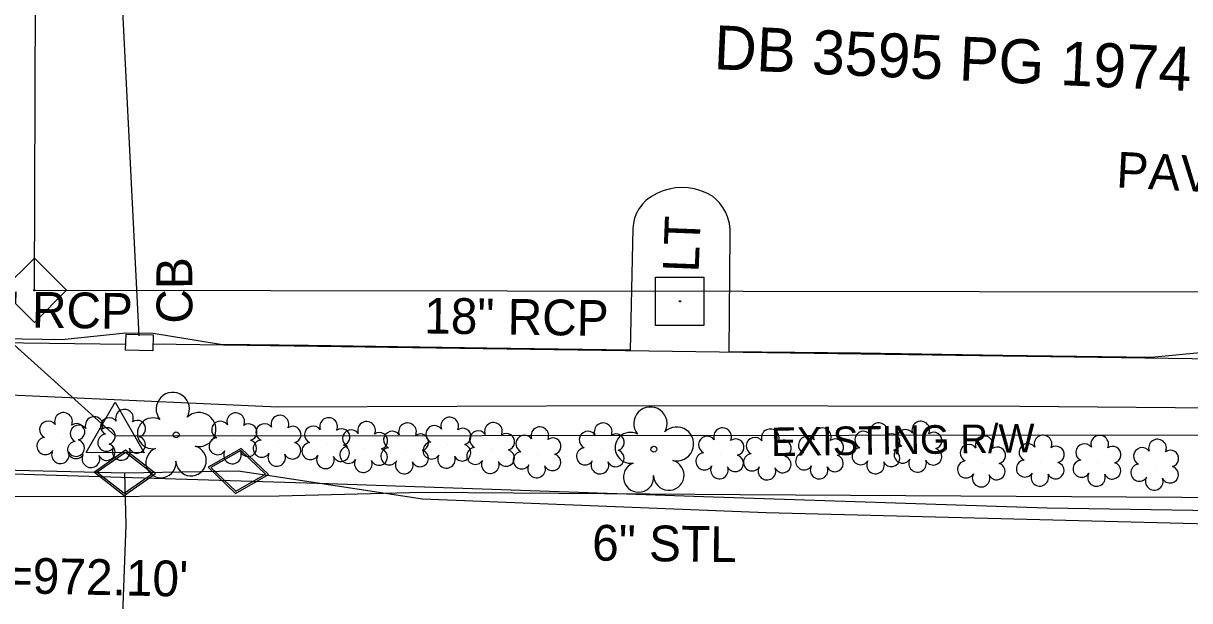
# Model space of a CAD drawing. Extents: x 1614611 to 1617571, y 898867 to 905462.
# Drawn here: x 1616236.5 to 1616366.9, y 899372.9 to 899437.5 of the extents above; entities that cross this region are included whole.
import ezdxf

# ---------------------------------------------------------------- set-up
doc = ezdxf.new("R2010")
doc.units = 0
for name, color, linetype in [('Exist Right of Way Easement Marker CELL', 7, 'Continuous'), ('Exist Right of Way Line Text', 7, 'Continuous'), ('Exist Right of Way Monument CELL', 7, 'Continuous'), ('Exist Roads EOP Other Text', 7, 'Continuous'), ('Exist Structure Minor Pipes RCP 18 Inch Invert', 7, 'Continuous'), ('Exist Utilities Gas UG Line SUE LOS B', 7, 'Continuous'), ('Exist Utilities Gas UG Line SUE LOS B Text', 7, 'Continuous'), ('Exist Utilities Gas Valve CELL', 7, 'Continuous'), ('Exist Utilities Other Pole With Base CELL', 7, 'Continuous'), ('Exist Utilities Other Pole With Base Text', 7, 'Continuous'), ('Exist Utilities Telephone UG FO SUE LOS B', 7, 'Continuous'), ('Exist Utilities Water UG Line SUE LOS B', 7, 'Continuous'), ('Exist Vegetation Shrub CELL', 7, 'Continuous'), ('Exist Vegetation Tree CELL', 7, 'Continuous'), ('Prop Drainage Structure Catch Basin Open Throat 4 CELL', 7, 'Continuous'), ('Prop Drainage Structure Drop Inlet Grate 3 Narrow Slots and Sag Grates 840 24 Label', 7, 'Continuous'), ('Prop Drainage Structure Pipe Removal Label', 7, 'Continuous'), ('Prop Earthen Structure Cut Ditch Special Back of Curb Detail CELL', 7, 'Continuous'), ('Prop Easement Permanent Drainage', 7, 'Continuous'), ('Prop Erosion Embankment Toe Protection with Rip Rap 3 Detail CELL', 7, 'Continuous'), ('Prop Plan Preparation Table Ditch Data CELL', 7, 'Continuous'), ('Scratch_Level_1', 7, 'Continuous')]:
    doc.layers.add(name, color=color, linetype=linetype)

msp = doc.modelspace()

# ---------------------------------------------------------------- linework, layer by layer
at = {"layer": 'Exist Right of Way Easement Marker CELL'}
msp.add_line((1616237.72, 899407.64), (1616237.72, 899407.64), dxfattribs=at)
msp.add_lwpolyline([(1616234.12, 899407.64), (1616237.72, 899411.24), (1616241.32, 899407.64), (1616237.72, 899404.04)], close=True, dxfattribs=at)
msp.add_circle((1616237.72, 899407.64), 0.07, dxfattribs=at)
at = {"layer": 'Exist Right of Way Monument CELL'}
for p, q in [((1616212.61, 899422.1), (1616246.75, 899391.35)), ((1616246.75, 899391.35), (1616377.34, 899391.48)), ((1616246.75, 899391.35), (1616246.75, 899391.35))]:
    msp.add_line(p, q, dxfattribs=at)
msp.add_lwpolyline([(1616243.5, 899389.47), (1616246.75, 899395.1), (1616250, 899389.46)], close=True, dxfattribs=at)
at = {"layer": 'Exist Utilities Gas UG Line SUE LOS B'}
for points in [[(1616190.2, 899390.02), (1616202.16, 899389.81), (1616231.06, 899387.63), (1616247.84, 899387.2), (1616260.52, 899387.43), (1616264.29, 899386.89), (1616281.13, 899384.3), (1616319.56, 899382.76), (1616367.63, 899381.53), (1616426.12, 899380.09), (1616439.29, 899379.76)], [(1616246.31, 899319.81), (1616246.73, 899347.4), (1616247.99, 899381.41), (1616247.84, 899387.2)]]:
    msp.add_lwpolyline(points, dxfattribs=at)
at = {"layer": 'Exist Utilities Gas Valve CELL'}
for p, q in [((1616247.84, 899387.2), (1616247.84, 899387.2)), ((1616260.52, 899387.43), (1616260.52, 899387.43))]:
    msp.add_line(p, q, dxfattribs=at)
for points in [[(1616244.43, 899387.29), (1616247.78, 899384.67), (1616251.25, 899387.12), (1616247.9, 899389.74), (1616244.43, 899387.29)], [(1616257.14, 899387.85), (1616260.22, 899384.91), (1616263.91, 899387.02), (1616260.83, 899389.95), (1616257.14, 899387.85)]]:
    msp.add_lwpolyline(points, dxfattribs=at)
for points in [[(1616260.8, 899389.7), (1616257.47, 899387.8), (1616260.25, 899385.16), (1616263.58, 899387.06)], [(1616247.9, 899389.49), (1616244.76, 899387.28), (1616247.78, 899384.92), (1616250.92, 899387.13)]]:
    msp.add_lwpolyline(points, close=True, dxfattribs=at)
at = {"layer": 'Exist Utilities Other Pole With Base CELL'}
msp.add_line((1616309.91, 899406.4), (1616309.91, 899406.4), dxfattribs=at)
msp.add_lwpolyline([(1616307.19, 899409.1), (1616312.59, 899409.1), (1616312.59, 899403.7), (1616307.19, 899403.7), (1616307.19, 899409.1)], dxfattribs=at)
msp.add_circle((1616309.91, 899406.4), 0.0707, dxfattribs=at)
at = {"layer": 'Exist Utilities Telephone UG FO SUE LOS B'}
for points in [[(1616191.66, 899398.1), (1616198.1, 899397.89), (1616231.65, 899396.09), (1616264.93, 899394.59), (1616304.98, 899394.75), (1616347.91, 899394.68), (1616386.98, 899394.33), (1616428.35, 899394.51), (1616442.99, 899395.18)], [(1616230.73, 899384.85), (1616233.87, 899384.58), (1616265.1, 899384.65), (1616281.16, 899385.04), (1616316.65, 899384.78), (1616378.39, 899384.42), (1616425.02, 899383.2), (1616440.16, 899383.32)]]:
    msp.add_lwpolyline(points, dxfattribs=at)
at = {"layer": 'Exist Utilities Water UG Line SUE LOS B'}
msp.add_lwpolyline([(1616143.66, 899387.67), (1616146.02, 899386.88), (1616147.76, 899386.37), (1616160.33, 899382.91), (1616188.05, 899383.96), (1616217.04, 899387.64), (1616270.59, 899386.01), (1616312.56, 899384.55), (1616350.98, 899383.29), (1616392.86, 899382.63), (1616424.08, 899381.85), (1616436.62, 899381.51), (1616439.7, 899381.44)], dxfattribs=at)
at = {"layer": 'Exist Vegetation Shrub CELL'}
for p, q in [((1616247.57, 899391.28), (1616247.57, 899391.28)), ((1616240.75, 899390.92), (1616240.75, 899390.92)), ((1616244.18, 899390.46), (1616244.18, 899390.46)), ((1616260.01, 899390.89), (1616260.01, 899390.89)), ((1616264.95, 899390.62), (1616264.95, 899390.62)), ((1616270.4, 899390.35), (1616270.4, 899390.35)), ((1616274.64, 899389.92), (1616274.64, 899389.92)), ((1616279.22, 899389.76), (1616279.22, 899389.76)), ((1616283.94, 899390.4), (1616283.94, 899390.4)), ((1616288.84, 899389.81), (1616288.84, 899389.81)), ((1616301.1, 899389.76), (1616301.1, 899389.76)), ((1616331.92, 899389.77), (1616331.92, 899389.77)), ((1616336.62, 899389.95), (1616336.62, 899389.95)), ((1616294.02, 899389.32), (1616294.02, 899389.32)), ((1616314.45, 899389.21), (1616314.45, 899389.21)), ((1616319.78, 899389.08), (1616319.78, 899389.08)), ((1616325.61, 899389.2), (1616325.61, 899389.2)), ((1616350.29, 899388.39), (1616350.29, 899388.39)), ((1616343.71, 899388.3), (1616343.71, 899388.3)), ((1616356.63, 899388.37), (1616356.63, 899388.37)), ((1616363.09, 899387.94), (1616363.09, 899387.94))]:
    msp.add_line(p, q, dxfattribs=at)
for centre, radius, start, end in [((1616240.98, 899392.96), 0.99, 334.8391, 200.4717), ((1616247.8, 899393.32), 0.99, 334.8391, 200.4717), ((1616260.24, 899392.93), 0.99, 334.8391, 200.4717), ((1616265.18, 899392.66), 0.99, 334.8391, 200.4717), ((1616239.27, 899392.04), 0.968, 35.8908, 245.4216), ((1616242.7, 899391.59), 0.968, 35.8908, 245.4216), ((1616242.43, 899391.79), 0.929, 284.4567, 126.0861), ((1616244.41, 899392.5), 0.99, 334.8391, 200.4717), ((1616246.09, 899392.41), 0.968, 35.8908, 245.4216), ((1616249.24, 899392.15), 0.929, 284.4567, 126.0861), ((1616258.52, 899392.02), 0.968, 35.8908, 245.4216), ((1616261.68, 899391.76), 0.929, 284.4567, 126.0861), ((1616263.47, 899391.74), 0.968, 35.8908, 245.4216), ((1616266.62, 899391.49), 0.929, 284.4567, 126.0861), ((1616268.91, 899391.47), 0.968, 35.8908, 245.4216), ((1616270.63, 899392.39), 0.99, 334.8391, 200.4717), ((1616274.87, 899391.96), 0.99, 334.8391, 200.4717), ((1616279.45, 899391.8), 0.99, 334.8391, 200.4717), ((1616282.46, 899391.53), 0.968, 35.8908, 245.4216), ((1616284.17, 899392.44), 0.99, 334.8391, 200.4717), ((1616289.06, 899391.85), 0.99, 334.8391, 200.4717), ((1616294.25, 899391.36), 0.99, 334.8391, 200.4717), ((1616301.33, 899391.8), 0.99, 334.8391, 200.4717), ((1616332.15, 899391.81), 0.99, 334.8391, 200.4717), ((1616336.85, 899391.99), 0.99, 334.8391, 200.4717), ((1616238.95, 899390.21), 0.955, 95.1099, 327.9534), ((1616245.77, 899390.58), 0.955, 95.1099, 327.9534), ((1616245.85, 899391.33), 0.929, 284.4567, 126.0861), ((1616249.21, 899390.35), 0.937, 204.9913, 73.4601), ((1616258.21, 899390.19), 0.955, 95.1099, 327.9534), ((1616272.07, 899391.21), 0.929, 284.4567, 126.0861), ((1616273.16, 899391.05), 0.968, 35.8908, 245.4216), ((1616276.31, 899390.79), 0.929, 284.4567, 126.0861), ((1616277.74, 899390.89), 0.968, 35.8908, 245.4216), ((1616280.89, 899390.63), 0.929, 284.4567, 126.0861), ((1616285.61, 899391.27), 0.929, 284.4567, 126.0861), ((1616287.35, 899390.94), 0.968, 35.8908, 245.4216), ((1616290.51, 899390.68), 0.929, 284.4567, 126.0861), ((1616292.54, 899390.45), 0.968, 35.8908, 245.4216), ((1616295.69, 899390.19), 0.929, 284.4567, 126.0861), ((1616299.62, 899390.89), 0.968, 35.8908, 245.4216), ((1616302.77, 899390.63), 0.929, 284.4567, 126.0861), ((1616312.97, 899390.34), 0.968, 35.8908, 245.4216), ((1616314.68, 899391.25), 0.99, 334.8391, 200.4717), ((1616316.13, 899390.08), 0.929, 284.4567, 126.0861), ((1616318.3, 899390.21), 0.968, 35.8908, 245.4216), ((1616320.01, 899391.12), 0.99, 334.8391, 200.4717), ((1616324.13, 899390.32), 0.968, 35.8908, 245.4216), ((1616325.84, 899391.24), 0.99, 334.8391, 200.4717), ((1616327.28, 899390.07), 0.929, 284.4567, 126.0861), ((1616330.44, 899390.9), 0.968, 35.8908, 245.4216), ((1616333.59, 899390.64), 0.929, 284.4567, 126.0861), ((1616335.14, 899391.08), 0.968, 35.8908, 245.4216), ((1616338.29, 899390.82), 0.929, 284.4567, 126.0861), ((1616343.94, 899390.34), 0.99, 334.8391, 200.4717), ((1616350.52, 899390.43), 0.99, 334.8391, 200.4717), ((1616356.86, 899390.41), 0.99, 334.8391, 200.4717), ((1616240.63, 899389.23), 0.984, 151.2797, 21.387), ((1616242.38, 899389.76), 0.955, 95.1099, 327.9534), ((1616242.39, 899389.99), 0.937, 204.9913, 73.4601), ((1616245.82, 899389.53), 0.937, 204.9913, 73.4601), ((1616247.44, 899389.6), 0.984, 151.2797, 21.387), ((1616259.88, 899389.21), 0.984, 151.2797, 21.387), ((1616261.64, 899389.97), 0.937, 204.9913, 73.4601), ((1616263.15, 899389.91), 0.955, 95.1099, 327.9534), ((1616266.59, 899389.69), 0.937, 204.9913, 73.4601), ((1616268.6, 899389.64), 0.955, 95.1099, 327.9534), ((1616272.03, 899389.42), 0.937, 204.9913, 73.4601), ((1616272.84, 899389.22), 0.955, 95.1099, 327.9534), ((1616276.28, 899388.99), 0.937, 204.9913, 73.4601), ((1616277.42, 899389.06), 0.955, 95.1099, 327.9534), ((1616280.86, 899388.83), 0.937, 204.9913, 73.4601), ((1616282.14, 899389.7), 0.955, 95.1099, 327.9534), ((1616285.58, 899389.47), 0.937, 204.9913, 73.4601), ((1616287.03, 899389.11), 0.955, 95.1099, 327.9534), ((1616290.47, 899388.88), 0.937, 204.9913, 73.4601), ((1616299.3, 899389.05), 0.955, 95.1099, 327.9534), ((1616302.74, 899388.83), 0.937, 204.9913, 73.4601), ((1616321.45, 899389.95), 0.929, 284.4567, 126.0861), ((1616330.12, 899389.07), 0.955, 95.1099, 327.9534), ((1616333.56, 899388.84), 0.937, 204.9913, 73.4601), ((1616334.82, 899389.25), 0.955, 95.1099, 327.9534), ((1616338.26, 899389.02), 0.937, 204.9913, 73.4601), ((1616342.23, 899389.42), 0.968, 35.8908, 245.4216), ((1616345.39, 899389.17), 0.929, 284.4567, 126.0861), ((1616348.81, 899389.52), 0.968, 35.8908, 245.4216), ((1616351.96, 899389.26), 0.929, 284.4567, 126.0861), ((1616355.15, 899389.5), 0.968, 35.8908, 245.4216), ((1616358.3, 899389.24), 0.929, 284.4567, 126.0861), ((1616361.61, 899389.06), 0.968, 35.8908, 245.4216), ((1616363.32, 899389.98), 0.99, 334.8391, 200.4717), ((1616364.76, 899388.81), 0.929, 284.4567, 126.0861), ((1616244.05, 899388.78), 0.984, 151.2797, 21.387), ((1616264.82, 899388.93), 0.984, 151.2797, 21.387), ((1616270.27, 899388.66), 0.984, 151.2797, 21.387), ((1616274.51, 899388.24), 0.984, 151.2797, 21.387), ((1616279.09, 899388.08), 0.984, 151.2797, 21.387), ((1616283.81, 899388.72), 0.984, 151.2797, 21.387), ((1616288.71, 899388.13), 0.984, 151.2797, 21.387), ((1616292.22, 899388.61), 0.955, 95.1099, 327.9534), ((1616295.66, 899388.39), 0.937, 204.9913, 73.4601), ((1616300.97, 899388.07), 0.984, 151.2797, 21.387), ((1616312.65, 899388.5), 0.955, 95.1099, 327.9534), ((1616316.09, 899388.28), 0.937, 204.9913, 73.4601), ((1616317.98, 899388.38), 0.955, 95.1099, 327.9534), ((1616321.42, 899388.15), 0.937, 204.9913, 73.4601), ((1616323.81, 899388.49), 0.955, 95.1099, 327.9534), ((1616327.25, 899388.27), 0.937, 204.9913, 73.4601), ((1616331.79, 899388.09), 0.984, 151.2797, 21.387), ((1616336.49, 899388.27), 0.984, 151.2797, 21.387), ((1616341.91, 899387.59), 0.955, 95.1099, 327.9534), ((1616348.49, 899387.69), 0.955, 95.1099, 327.9534), ((1616354.83, 899387.67), 0.955, 95.1099, 327.9534), ((1616293.89, 899387.64), 0.984, 151.2797, 21.387), ((1616314.33, 899387.52), 0.984, 151.2797, 21.387), ((1616319.65, 899387.4), 0.984, 151.2797, 21.387), ((1616325.48, 899387.51), 0.984, 151.2797, 21.387), ((1616343.59, 899386.61), 0.984, 151.2797, 21.387), ((1616345.35, 899387.37), 0.937, 204.9913, 73.4601), ((1616350.16, 899386.71), 0.984, 151.2797, 21.387), ((1616351.93, 899387.47), 0.937, 204.9913, 73.4601), ((1616356.5, 899386.69), 0.984, 151.2797, 21.387), ((1616358.27, 899387.44), 0.937, 204.9913, 73.4601), ((1616361.29, 899387.23), 0.955, 95.1099, 327.9534), ((1616364.73, 899387.01), 0.937, 204.9913, 73.4601), ((1616362.96, 899386.25), 0.984, 151.2797, 21.387)]:
    msp.add_arc(centre, radius, start, end, dxfattribs=at)
at = {"layer": 'Exist Vegetation Tree CELL'}
for p, q in [((1616253.58, 899391.47), (1616253.58, 899391.47)), ((1616307, 899389.85), (1616307, 899389.85))]:
    msp.add_line(p, q, dxfattribs=at)
for centre in [(1616253.58, 899391.47), (1616307, 899389.85)]:
    msp.add_circle(centre, 0.326, dxfattribs=at)
for centre, radius, start, end in [((1616253.2, 899394.35), 1.86, 330.1651, 219.7134), ((1616256.13, 899392.06), 1.9, 257.1011, 134.1999), ((1616306.61, 899392.72), 1.86, 330.1651, 219.7134), ((1616250.98, 899391.63), 1.73, 62.6636, 279.3457), ((1616309.55, 899390.44), 1.9, 257.1011, 134.1999), ((1616304.39, 899390.01), 1.73, 62.6636, 279.3457), ((1616251.88, 899388.35), 1.69, 111.5671, 6.231), ((1616255.25, 899388.57), 1.7, 181.2822, 74.56), ((1616308.67, 899386.95), 1.7, 181.2822, 74.56), ((1616305.29, 899386.73), 1.69, 111.5671, 6.231)]:
    msp.add_arc(centre, radius, start, end, dxfattribs=at)
at = {"layer": 'Prop Drainage Structure Catch Basin Open Throat 4 CELL'}
msp.add_lwpolyline([(1616250.96, 899400.86), (1616247.93, 899400.94), (1616247.98, 899402.74), (1616251, 899402.66)], close=True, dxfattribs=at)
at = {"layer": 'Prop Earthen Structure Cut Ditch Special Back of Curb Detail CELL'}
for q in [(1616238.47, 899588.14), (1616453.37, 899407.37)]:
    msp.add_line((1616237.72, 899407.64), q, dxfattribs=at)
at = {"layer": 'Prop Erosion Embankment Toe Protection with Rip Rap 3 Detail CELL'}
for p, q in [((1616218.22, 899402.01), (1616247.94, 899401.62)), ((1616250.93, 899401.66), (1616372.61, 899399.93))]:
    msp.add_line(p, q, dxfattribs=at)
at = {"layer": 'Prop Plan Preparation Table Ditch Data CELL'}
msp.add_line((1616240.94, 899571.04), (1616249.42, 899402.52), dxfattribs=at)
at = {"layer": 'Scratch_Level_1'}
msp.add_lwpolyline([(1616372.4, 899401.03), (1616362.6, 899400.11), (1616346.01, 899400.35), (1616330.11, 899400.59), (1616315.42, 899400.74), (1616315.54, 899413.82), (1616315.53, 899414.47), (1616315.44, 899415.1), (1616315.28, 899415.73), (1616315.04, 899416.32), (1616314.72, 899416.89), (1616314.34, 899417.41), (1616313.9, 899417.88), (1616313.55, 899418.17), (1616312.92, 899418.51), (1616312.25, 899418.78), (1616311.56, 899418.98), (1616310.85, 899419.09), (1616310.13, 899419.12), (1616309.41, 899419.08), (1616308.7, 899418.96), (1616308.01, 899418.75), (1616307.34, 899418.48), (1616306.72, 899418.13), (1616306.13, 899417.71), (1616306.12, 899417.7), (1616305.71, 899417.28), (1616305.35, 899416.8), (1616305.06, 899416.27), (1616304.85, 899415.72), (1616304.71, 899415.14), (1616304.65, 899414.55), (1616304.34, 899400.93), (1616288.32, 899401.16), (1616268.39, 899401.47), (1616258.55, 899401.58), (1616251.02, 899402.8), (1616247.94, 899402.82), (1616240.78, 899402.1), (1616234.16, 899402.19)], dxfattribs=at)

# ---------------------------------------------------------------- texts
at = {"layer": 'Exist Right of Way Line Text'}
msp.add_text('EXISTING R/W', height=3.2, rotation=0.8483, dxfattribs=at).set_placement((1616320.13, 899389.07))
at = {"layer": 'Exist Roads EOP Other Text'}
msp.add_text('PAVED', height=4, rotation=357.0135, dxfattribs=at).set_placement((1616358.65, 899419.15))
at = {"layer": 'Exist Structure Minor Pipes RCP 18 Inch Invert'}
msp.add_text("INV=972.10'", height=4, rotation=358.8516, dxfattribs=at).set_placement((1616225.47, 899373.94))
at = {"layer": 'Exist Utilities Gas UG Line SUE LOS B Text'}
msp.add_text('6" STL', height=4, rotation=359.3392, dxfattribs=at).set_placement((1616300.08, 899377.4))
at = {"layer": 'Exist Utilities Other Pole With Base Text'}
msp.add_text('LT', height=4, rotation=87.7687, dxfattribs=at).set_placement((1616312, 899409.6))
at = {"layer": 'Prop Drainage Structure Drop Inlet Grate 3 Narrow Slots and Sag Grates 840 24 Label'}
for rotation, p in [(359.2503, (1616228.09, 899403.58)), (359.1828, (1616281.29, 899402.81))]:
    msp.add_text('18" RCP', height=4, rotation=rotation, dxfattribs=at).set_placement(p)
at = {"layer": 'Prop Drainage Structure Pipe Removal Label'}
msp.add_text('DB 3595 PG 1974', height=4.9212, rotation=357.369, dxfattribs=at).set_placement((1616313.65, 899432.38))
at = {"layer": 'Prop Easement Permanent Drainage'}
msp.add_text('CB', height=4, rotation=90.2896, dxfattribs=at).set_placement((1616255.4, 899403.91))

doc.saveas('drawing.dxf')
